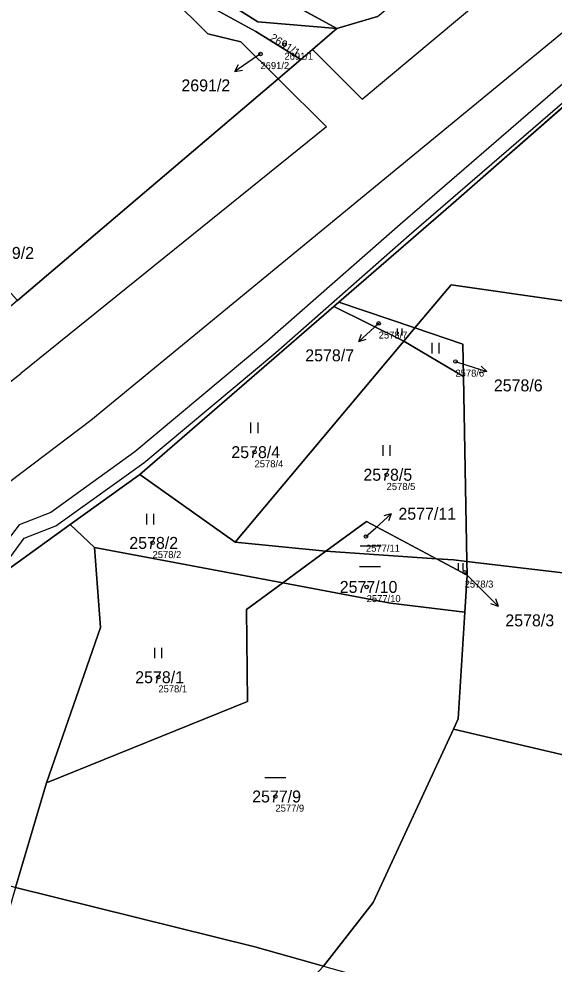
# Model space of a CAD drawing. Extents: x -739214 to -733252, y -1147612 to -1142842.
# Drawn here: x -737465.9 to -737389.7, y -1146133.4 to -1145998.8 of the extents above; entities that cross this region are included whole.
import ezdxf

# ---------------------------------------------------------------- set-up
doc = ezdxf.new("R2010")
doc.units = 0
for name, color, linetype in [('Definiční body', 7, 'Continuous'), ('Hranice parcel', 7, 'Continuous'), ('Parcelní čísla', 7, 'Continuous'), ('Polygon parcely', 7, 'Continuous'), ('Pop  PČ popisy', 7, 'Continuous'), ('Vnitřní kresba', 7, 'Continuous'), ('Věcná břemena k části', 7, 'Continuous'), ('Značky kultur', 7, 'Continuous')]:
    doc.layers.add(name, color=color, linetype=linetype)

msp = doc.modelspace()

# ---------------------------------------------------------------- linework, layer by layer
at = {"layer": 'Definiční body'}
for centre in [(-737428.07, -1146002.47), (-737431.49, -1146003.8), (-737414.65, -1146042.16), (-737403.72, -1146047.58), (-737432.33, -1146060.49), (-737413.52, -1146063.71), (-737446.86, -1146073.41), (-737416.46, -1146072.5), (-737402.41, -1146077.61), (-737416.36, -1146079.68), (-737446.03, -1146092.53), (-737429.36, -1146109.51)]:
    msp.add_circle(centre, 0.25, dxfattribs=at)
at = {"layer": 'Hranice parcel'}
for p, q in [((-737445.54, -1145986.52), (-737420.59, -1146000.2)), ((-737431.88, -1145999.21), (-737420.59, -1146000.2)), ((-737414.84, -1145998.45), (-737420.59, -1146000.2)), ((-737420.59, -1146000.2), (-737424.08, -1146003.18)), ((-737424.08, -1146003.18), (-737425.74, -1146004.59)), ((-737425.74, -1146004.59), (-737428.97, -1146007.34)), ((-737428.97, -1146007.34), (-737466.1, -1146038.91)), ((-737404.38, -1146025.33), (-737386.45, -1146009.64)), ((-737420.31, -1146039.13), (-737404.38, -1146025.33)), ((-737448.68, -1146063.69), (-737421.03, -1146039.75)), ((-737421.03, -1146039.75), (-737420.31, -1146039.13)), ((-737411.06, -1146044.69), (-737421.03, -1146039.75)), ((-737409.48, -1146042.81), (-737420.31, -1146039.13)), ((-737409.48, -1146042.81), (-737411.06, -1146044.69)), ((-737435.09, -1146073.3), (-737411.06, -1146044.69)), ((-737402.58, -1146049.74), (-737411.06, -1146044.69)), ((-737402.09, -1146076.05), (-737402.58, -1146049.74)), ((-737458.58, -1146070.8), (-737448.68, -1146063.69)), ((-737435.09, -1146073.3), (-737448.68, -1146063.69)), ((-737471.53, -1146080.09), (-737458.58, -1146070.8)), ((-737458.58, -1146070.8), (-737455.13, -1146074.07)), ((-737422.2, -1146074.61), (-737435.09, -1146073.3)), ((-737428.32, -1146079.1), (-737455.13, -1146074.07)), ((-737422.2, -1146074.61), (-737428.32, -1146079.1)), ((-737406.42, -1146075.66), (-737422.2, -1146074.61)), ((-737402.05, -1146077.99), (-737406.42, -1146075.66)), ((-737402.05, -1146077.99), (-737402.09, -1146076.05)), ((-737402.38, -1146083.27), (-737402.05, -1146077.99)), ((-737461.96, -1146107.57), (-737466.37, -1146122.47))]:
    msp.add_line(p, q, dxfattribs=at)
for points in [[(-737452.83, -1145989.78), (-737442.44, -1145994.69), (-737441.56, -1145995.42), (-737432.17, -1146000.6), (-737425.74, -1146004.59)], [(-737452.83, -1145989.78), (-737446, -1145990.3), (-737431.88, -1145999.21)], [(-737464.65, -1145995.06), (-737453.54, -1145994.02), (-737444.32, -1145995.62), (-737438.97, -1146000.93)], [(-737438.97, -1146000.93), (-737434.29, -1146002.06), (-737428.97, -1146007.34)], [(-737114.28, -1146097.43), (-737141.78, -1146086.64), (-737181.24, -1146074.89), (-737218.87, -1146066.01), (-737265.52, -1146056.57), (-737404.32, -1146036.67), (-737409.48, -1146042.81)], [(-737402.58, -1146049.74), (-737402.66, -1146045.13), (-737409.48, -1146042.81)], [(-737406.42, -1146075.66), (-737416.39, -1146070.35), (-737422.2, -1146074.61)], [(-737455.13, -1146074.07), (-737454.28, -1146085.47), (-737461.96, -1146107.57)], [(-737402.09, -1146076.05), (-737404.01, -1146075.82), (-737406.42, -1146075.66)], [(-737148.95, -1146127.05), (-737162.31, -1146122.04), (-737190.63, -1146112.5), (-737223.09, -1146104.19), (-737255.65, -1146097.13), (-737294.11, -1146089.9), (-737362.67, -1146080.69), (-737402.09, -1146076.05)], [(-737428.32, -1146079.1), (-737433.5, -1146082.9), (-737433.36, -1146096), (-737461.96, -1146107.57)], [(-737402.38, -1146083.27), (-737412.99, -1146081.98), (-737428.32, -1146079.1)], [(-737404.01, -1146099.92), (-737403.34, -1146098.47), (-737402.38, -1146083.27)], [(-737422.51, -1146133.65), (-737415.46, -1146124.62), (-737404.01, -1146099.92)], [(-737309.38, -1146117.93), (-737351.38, -1146111.41), (-737372.61, -1146107.26), (-737404.01, -1146099.92)], [(-737422.51, -1146133.65), (-737432.27, -1146130.92), (-737466.37, -1146122.47)]]:
    msp.add_lwpolyline(points, dxfattribs=at)
at = {"layer": 'Polygon parcely'}
for points in [[(-737421.03, -1146039.75), (-737420.31, -1146039.13), (-737404.38, -1146025.33), (-737386.45, -1146009.64), (-737336.75, -1145966.18), (-737332.56, -1145962.51), (-737314.02, -1145945.67), (-737291.22, -1145924.97), (-737288.2, -1145922.38), (-737265.91, -1145903.26), (-737261.39, -1145899.2), (-737249.94, -1145888.92), (-737224.63, -1145866.21), (-737205.3, -1145848.85), (-737202.09, -1145845.95), (-737192.64, -1145837.41), (-737176.68, -1145822.98), (-737162.64, -1145810.29), (-737142.3, -1145791.89), (-737139.17, -1145789.16), (-737098.01, -1145753.18)], [(-737414.84, -1145998.45), (-737420.59, -1146000.2), (-737424.08, -1146003.18), (-737425.74, -1146004.59), (-737428.97, -1146007.34), (-737466.1, -1146038.91), (-737467.04, -1146039.71), (-737468.19, -1146040.69), (-737470.84, -1146042.95), (-737481.1, -1146051.34), (-737518.02, -1146081.52), (-737543.17, -1146099.93), (-737553.97, -1146107.83), (-737583.98, -1146131.01), (-737588.92, -1146134.82), (-737646.02, -1146172.85)], [(-737633.62, -1146191.15), (-737587.65, -1146160.07), (-737576.64, -1146152.64), (-737540.24, -1146127.15), (-737502.08, -1146102.02), (-737471.53, -1146080.09), (-737458.58, -1146070.8), (-737448.68, -1146063.69), (-737421.03, -1146039.75)]]:
    msp.add_lwpolyline(points, dxfattribs=at)
for points in [[(-737395.6, -1145943.76), (-737445.54, -1145986.52), (-737420.59, -1146000.2), (-737414.84, -1145998.45), (-737366.68, -1145958.8)], [(-737481.6, -1146028.34), (-737474.88, -1146032.89), (-737467.43, -1146037.44), (-737466.1, -1146038.91), (-737428.97, -1146007.34), (-737434.29, -1146002.06), (-737438.97, -1146000.93), (-737444.32, -1145995.62), (-737453.54, -1145994.02), (-737464.65, -1145995.06), (-737472.7, -1145994.55), (-737478.88, -1145992.57), (-737503.15, -1145981.39), (-737514.65, -1145980.19), (-737523.23, -1145982.23), (-737528.85, -1145984.74), (-737540.82, -1145993.7), (-737545.6, -1145999.18), (-737519.18, -1146009.16), (-737500, -1146018.21)], [(-737446, -1145990.3), (-737431.88, -1145999.21), (-737420.59, -1146000.2), (-737445.54, -1145986.52), (-737452.83, -1145989.78)], [(-737444.32, -1145995.62), (-737438.97, -1146000.93), (-737434.29, -1146002.06), (-737428.97, -1146007.34), (-737425.74, -1146004.59), (-737432.17, -1146000.6), (-737441.56, -1145995.42), (-737442.44, -1145994.69), (-737452.83, -1145989.78), (-737464.65, -1145995.06), (-737453.54, -1145994.02)], [(-737425.74, -1146004.59), (-737424.08, -1146003.18), (-737420.59, -1146000.2), (-737431.88, -1145999.21), (-737446, -1145990.3), (-737452.83, -1145989.78), (-737442.44, -1145994.69), (-737441.56, -1145995.42), (-737432.17, -1146000.6)], [(-737114.28, -1146097.43), (-737108.85, -1146084.17), (-737155.15, -1146068.37), (-737203.15, -1146054.98), (-737224.13, -1146050.54), (-737226.35, -1146037.75), (-737386.45, -1146009.64), (-737404.38, -1146025.33), (-737420.31, -1146039.13), (-737409.48, -1146042.81), (-737404.32, -1146036.67), (-737265.52, -1146056.57), (-737218.87, -1146066.01), (-737181.24, -1146074.89), (-737141.78, -1146086.64)], [(-737141.78, -1146086.64), (-737181.24, -1146074.89), (-737218.87, -1146066.01), (-737265.52, -1146056.57), (-737404.32, -1146036.67), (-737409.48, -1146042.81), (-737402.66, -1146045.13), (-737402.58, -1146049.74), (-737402.09, -1146076.05), (-737362.67, -1146080.69), (-737294.11, -1146089.9), (-737255.65, -1146097.13), (-737223.09, -1146104.19), (-737190.63, -1146112.5), (-737162.31, -1146122.04), (-737148.95, -1146127.05), (-737143.17, -1146124.94), (-737134.29, -1146121.14), (-737125.58, -1146114.84), (-737114.28, -1146097.43)], [(-737411.06, -1146044.69), (-737421.03, -1146039.75), (-737448.68, -1146063.69), (-737435.09, -1146073.3)], [(-737420.31, -1146039.13), (-737421.03, -1146039.75), (-737411.06, -1146044.69), (-737409.48, -1146042.81)], [(-737409.48, -1146042.81), (-737411.06, -1146044.69), (-737402.58, -1146049.74), (-737402.66, -1146045.13)], [(-737402.58, -1146049.74), (-737411.06, -1146044.69), (-737435.09, -1146073.3), (-737422.2, -1146074.61), (-737416.39, -1146070.35), (-737406.42, -1146075.66), (-737404.01, -1146075.82), (-737402.09, -1146076.05)], [(-737435.09, -1146073.3), (-737448.68, -1146063.69), (-737458.58, -1146070.8), (-737455.13, -1146074.07), (-737428.32, -1146079.1), (-737422.2, -1146074.61)], [(-737458.58, -1146070.8), (-737471.53, -1146080.09), (-737505.05, -1146110.27), (-737466.37, -1146122.47), (-737461.96, -1146107.57), (-737454.28, -1146085.47), (-737455.13, -1146074.07)], [(-737406.42, -1146075.66), (-737416.39, -1146070.35), (-737422.2, -1146074.61)], [(-737454.28, -1146085.47), (-737461.96, -1146107.57), (-737433.36, -1146096), (-737433.5, -1146082.9), (-737428.32, -1146079.1), (-737455.13, -1146074.07)], [(-737402.05, -1146077.99), (-737406.42, -1146075.66), (-737422.2, -1146074.61), (-737428.32, -1146079.1), (-737412.99, -1146081.98), (-737402.38, -1146083.27)], [(-737404.01, -1146075.82), (-737406.42, -1146075.66), (-737402.05, -1146077.99), (-737402.09, -1146076.05)], [(-737362.67, -1146080.69), (-737402.09, -1146076.05), (-737402.05, -1146077.99), (-737402.38, -1146083.27), (-737403.34, -1146098.47), (-737404.01, -1146099.92), (-737372.61, -1146107.26), (-737351.38, -1146111.41), (-737309.38, -1146117.93), (-737303.69, -1146118.7), (-737298.18, -1146115.13), (-737270.98, -1146119.98), (-737236.87, -1146126.67), (-737185.73, -1146140.48), (-737148.95, -1146127.05), (-737162.31, -1146122.04), (-737190.63, -1146112.5), (-737223.09, -1146104.19), (-737255.65, -1146097.13), (-737294.11, -1146089.9)], [(-737466.37, -1146122.47), (-737432.27, -1146130.92), (-737422.51, -1146133.65), (-737415.46, -1146124.62), (-737404.01, -1146099.92), (-737403.34, -1146098.47), (-737402.38, -1146083.27), (-737412.99, -1146081.98), (-737428.32, -1146079.1), (-737433.5, -1146082.9), (-737433.36, -1146096), (-737461.96, -1146107.57)], [(-737357.69, -1146147.58), (-737313.34, -1146153.99), (-737314.3, -1146140.09), (-737309.38, -1146117.93), (-737351.38, -1146111.41), (-737372.61, -1146107.26), (-737404.01, -1146099.92), (-737415.46, -1146124.62), (-737422.51, -1146133.65), (-737393.69, -1146141.73)], [(-737470.71, -1146137.16), (-737475.28, -1146160.67), (-737445.89, -1146161.28), (-737440.07, -1146152.41), (-737422.51, -1146133.65), (-737432.27, -1146130.92), (-737466.37, -1146122.47)]]:
    msp.add_lwpolyline(points, close=True, dxfattribs=at)
at = {"layer": 'Pop  PČ popisy'}
for p, q in [((-737432.66, -1146004.6), (-737435.15, -1146006.28)), ((-737431.49, -1146003.8), (-737432.66, -1146004.6)), ((-737435.15, -1146006.28), (-737434.6, -1146005.3)), ((-737435.15, -1146006.28), (-737434.04, -1146006.13)), ((-737414.65, -1146042.16), (-737415.27, -1146042.72)), ((-737415.27, -1146042.72), (-737417.5, -1146044.73)), ((-737417.5, -1146044.73), (-737417.09, -1146043.69)), ((-737417.5, -1146044.73), (-737416.42, -1146044.43)), ((-737403.72, -1146047.58), (-737402.11, -1146048.1)), ((-737402.11, -1146048.1), (-737399.26, -1146049.03)), ((-737399.26, -1146049.03), (-737400.36, -1146049.19)), ((-737399.26, -1146049.03), (-737400.05, -1146048.24)), ((-737415.08, -1146071.26), (-737412.85, -1146069.25)), ((-737412.85, -1146069.25), (-737413.93, -1146069.55)), ((-737412.85, -1146069.25), (-737413.26, -1146070.29)), ((-737416.46, -1146072.5), (-737415.08, -1146071.26)), ((-737402.41, -1146077.61), (-737399.72, -1146080.33)), ((-737399.72, -1146080.33), (-737397.6, -1146082.45)), ((-737397.6, -1146082.45), (-737397.95, -1146081.39)), ((-737397.6, -1146082.45), (-737398.66, -1146082.1))]:
    msp.add_line(p, q, dxfattribs=at)
at = {"layer": 'Vnitřní kresba'}
for p, q in [((-737417, -1146010.26), (-737303.23, -1145915.07)), ((-737336.45, -1145958), (-737455.67, -1146055.99)), ((-737417, -1146010.26), (-737424.08, -1146003.18)), ((-737428.97, -1146007.34), (-737422.07, -1146014.19)), ((-737422.07, -1146014.19), (-737465.61, -1146049.31)), ((-737514.44, -1146086.87), (-737465.61, -1146049.31)), ((-737455.67, -1146055.99), (-737507.48, -1146095.24))]:
    msp.add_line(p, q, dxfattribs=at)
at = {"layer": 'Věcná břemena k části'}
for points in [[(-737387.03, -1146006.86), (-737411.6, -1146028.08), (-737430.58, -1146044.75), (-737449.39, -1146060.46), (-737461.34, -1146069.1), (-737465.88, -1146070.86), (-737470.26, -1146076.52), (-737476.02, -1146080.51), (-737484.36, -1146087.22), (-737492.68, -1146092.57), (-737500.12, -1146097.42), (-737504.51, -1146100.89), (-737509.19, -1146104.86), (-737514.57, -1146107.96), (-737524.78, -1146114.26), (-737532.33, -1146119.77), (-737538.43, -1146123.93), (-737547.14, -1146129.26), (-737555.69, -1146135.19)], [(-737554.37, -1146136.71), (-737546.1, -1146130.96), (-737542.78, -1146128.93), (-737540.24, -1146127.15), (-737527.98, -1146119.07), (-737523.6, -1146115.88), (-737516.24, -1146111.35), (-737505.13, -1146104.03), (-737503.27, -1146102.45), (-737498.88, -1146098.98), (-737491.6, -1146094.25), (-737488.3, -1146092.13), (-737474.88, -1146082.15), (-737469.12, -1146078.16), (-737465.16, -1146072.72), (-737460.62, -1146070.96), (-737448.11, -1146062), (-737429.3, -1146046.29), (-737410.3, -1146029.6), (-737385.73, -1146008.38)]]:
    msp.add_lwpolyline(points, dxfattribs=at)
at = {"layer": 'Značky kultur'}
for p, q in [((-737411.99, -1146043.9), (-737411.99, -1146042.9)), ((-737411.32, -1146043.9), (-737411.32, -1146042.9)), ((-737407.03, -1146046.44), (-737407.03, -1146044.94)), ((-737406.03, -1146046.44), (-737406.03, -1146044.94)), ((-737432.84, -1146057.79), (-737432.84, -1146056.29)), ((-737431.84, -1146057.79), (-737431.84, -1146056.29)), ((-737414.03, -1146061.01), (-737414.03, -1146059.51)), ((-737413.03, -1146061.01), (-737413.03, -1146059.51)), ((-737447.69, -1146070.77), (-737447.69, -1146069.27)), ((-737446.69, -1146070.77), (-737446.69, -1146069.27)), ((-737417.3, -1146073.81), (-737414.3, -1146073.81)), ((-737417.38, -1146076.78), (-737414.38, -1146076.78)), ((-737403.27, -1146077.32), (-737403.27, -1146076.31)), ((-737402.6, -1146077.32), (-737402.6, -1146076.31)), ((-737446.54, -1146089.83), (-737446.54, -1146088.33)), ((-737445.54, -1146089.83), (-737445.54, -1146088.33)), ((-737430.86, -1146106.81), (-737427.86, -1146106.81))]:
    msp.add_line(p, q, dxfattribs=at)

# ---------------------------------------------------------------- texts
at = {"layer": 'Definiční body'}
for s, p in [('2691/1', (-737428.07, -1146004.63)), ('2691/2', (-737431.49, -1146005.96)), ('2578/7', (-737414.65, -1146044.32)), ('2578/6', (-737403.72, -1146049.74)), ('2578/4', (-737432.33, -1146062.65)), ('2578/5', (-737413.52, -1146065.87)), ('2578/2', (-737446.86, -1146075.57)), ('2577/11', (-737416.46, -1146074.66)), ('2578/3', (-737402.41, -1146079.77)), ('2577/10', (-737416.36, -1146081.84)), ('2578/1', (-737446.03, -1146094.69)), ('2577/9', (-737429.36, -1146111.67))]:
    msp.add_text(s, height=1, dxfattribs=at).set_placement(p)
at = {"layer": 'Parcelní čísla'}
msp.add_text('2691/1', height=1.14, rotation=328, dxfattribs=at).set_placement((-737430.25, -1146001.78))
for s, p in [('2691/2', (-737442.75, -1146009.13)), ('2699/2', (-737470.69, -1146032.98)), ('2578/7', (-737425.11, -1146047.56)), ('2578/6', (-737398.25, -1146051.84)), ('2578/4', (-737435.64, -1146061.34)), ('2578/5', (-737416.83, -1146064.56)), ('2577/11', (-737411.84, -1146070.11)), ('2578/2', (-737450.17, -1146074.26)), ('2577/10', (-737420.2, -1146080.53)), ('2578/3', (-737396.61, -1146085.29)), ('2578/1', (-737449.33, -1146093.38)), ('2577/9', (-737432.67, -1146110.36))]:
    msp.add_text(s, height=1.7, dxfattribs=at).set_placement(p)

doc.saveas('drawing.dxf')
